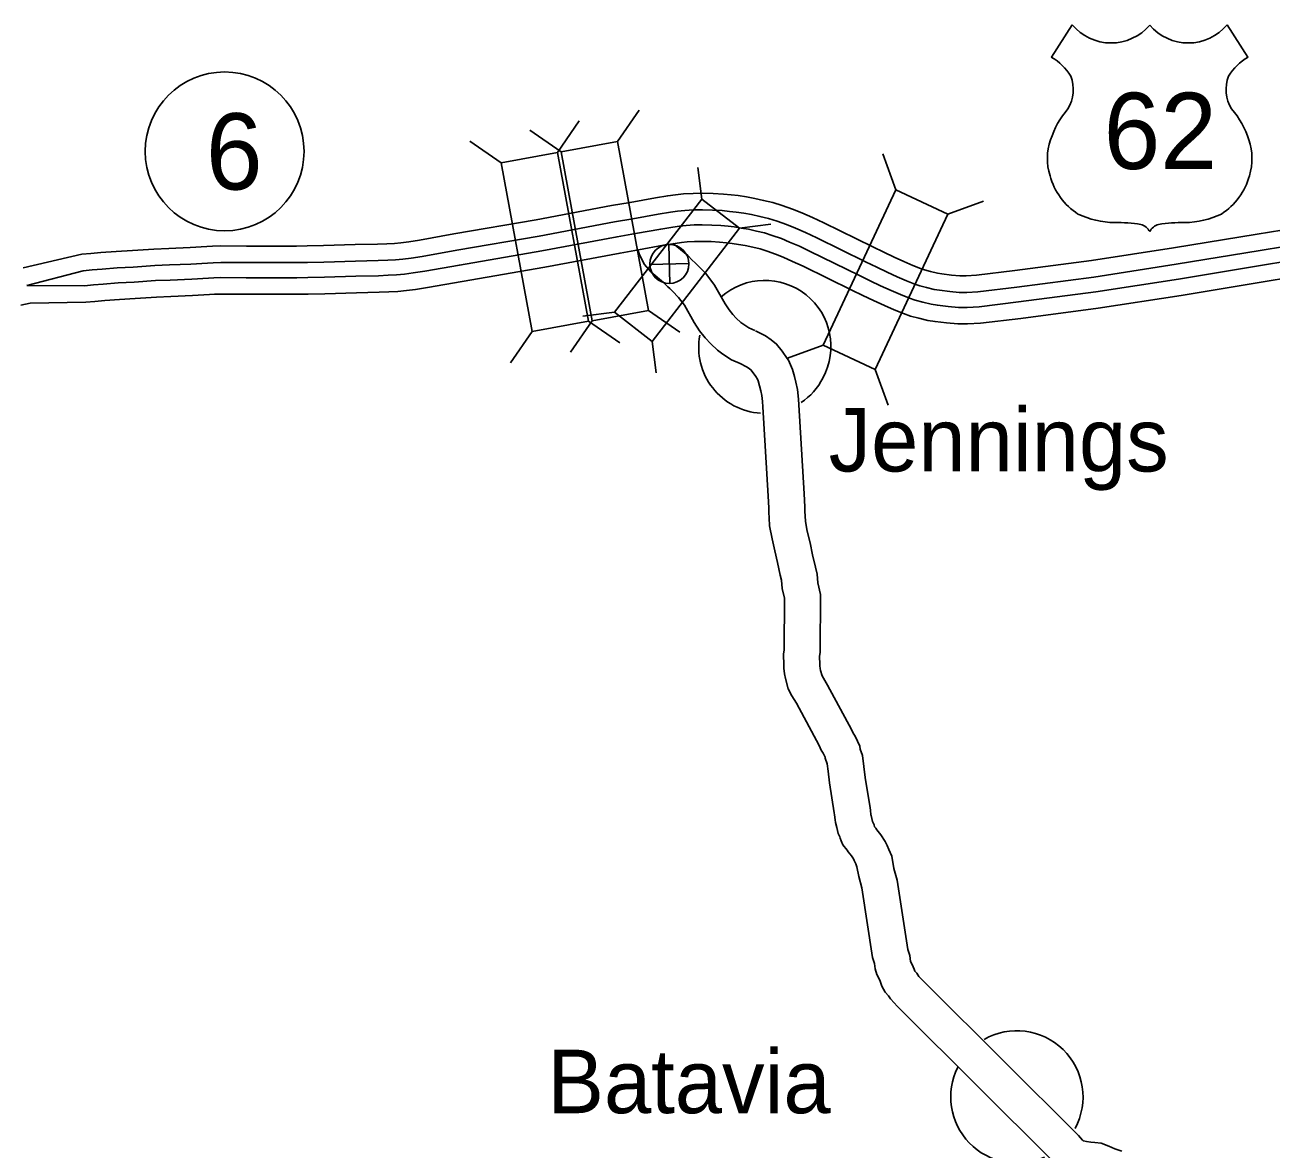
# Model space of a CAD drawing. Extents: x -939622 to -934245, y 1383184 to 1385301.
# Drawn here: x -935260.85 to -935229.77, y 1384237.71 to 1384265.74 of the extents above; entities that cross this region are included whole.
import ezdxf

# ---------------------------------------------------------------- set-up
doc = ezdxf.new("R2010")
doc.units = 0
for name, color, linetype in [('Level 10', 7, 'Continuous'), ('Level 15', 7, 'Continuous'), ('Level 20', 7, 'Continuous'), ('Level 22', 7, 'Continuous'), ('Level 24', 7, 'Continuous'), ('Level 26', 7, 'Continuous'), ('Level 27', 7, 'Continuous')]:
    doc.layers.add(name, color=color, linetype=linetype)

msp = doc.modelspace()

# ---------------------------------------------------------------- linework, layer by layer
at = {"layer": 'Level 10'}
for points in [[(-935242.643, 1384258.116), (-935242.797, 1384258.185), (-935242.923, 1384258.266), (-935242.998, 1384258.322), (-935243.111, 1384258.425), (-935243.196, 1384258.518), (-935243.286, 1384258.634), (-935243.385, 1384258.788), (-935243.651, 1384259.251), (-935243.869, 1384259.537), (-935244.044, 1384259.711), (-935244.13, 1384259.81), (-935244.205, 1384259.874), (-935244.318, 1384259.987), (-935244.68, 1384260.284)], [(-935245.566, 1384260.128), (-935245.524, 1384260.006), (-935245.397, 1384259.764), (-935245.231, 1384259.575)], [(-935243.011, 1384257.295), (-935243.227, 1384257.391), (-935243.439, 1384257.528), (-935243.573, 1384257.629), (-935243.746, 1384257.786), (-935243.885, 1384257.938), (-935244.022, 1384258.114), (-935244.154, 1384258.32), (-935244.402, 1384258.752), (-935244.547, 1384258.942), (-935244.702, 1384259.096), (-935244.764, 1384259.167), (-935244.816, 1384259.211), (-935244.923, 1384259.319), (-935245.18, 1384259.529), (-935245.231, 1384259.575)], [(-935242.627, 1384258.108), (-935242.38, 1384257.985), (-935242.237, 1384257.887), (-935242.104, 1384257.779), (-935241.962, 1384257.604), (-935241.836, 1384257.422)], [(-935241.836, 1384257.422), (-935241.804, 1384257.377), (-935241.709, 1384257.151), (-935241.658, 1384256.974), (-935241.622, 1384256.831), (-935241.577, 1384256.649), (-935241.557, 1384256.41), (-935241.55, 1384256.269), (-935241.418, 1384254.048), (-935241.394, 1384253.724), (-935241.397, 1384253.608), (-935241.388, 1384253.498), (-935241.385, 1384253.355), (-935241.336, 1384253.12), (-935241.265, 1384252.829), (-935241.203, 1384252.528), (-935241.133, 1384252.217), (-935241.094, 1384252.044), (-935241.071, 1384251.829), (-935241.008, 1384251.541), (-935241.016, 1384250.089), (-935241.029, 1384249.998), (-935241.023, 1384249.797), (-935241.022, 1384249.758), (-935241.015, 1384249.697), (-935241.005, 1384249.644), (-935240.968, 1384249.515), (-935240.935, 1384249.449), (-935240.829, 1384249.275), (-935240.231, 1384248.174), (-935240.191, 1384248.084), (-935240.143, 1384248.006), (-935240.03, 1384247.754), (-935240.017, 1384247.684), (-935239.964, 1384247.525), (-935239.927, 1384247.252), (-935239.89, 1384246.977), (-935239.771, 1384246.22), (-935239.764, 1384246.16), (-935239.749, 1384246.044), (-935239.747, 1384246.026), (-935239.728, 1384245.953), (-935239.711, 1384245.884), (-935239.67, 1384245.796), (-935239.659, 1384245.75), (-935239.631, 1384245.715), (-935239.6, 1384245.671), (-935239.503, 1384245.55), (-935239.395, 1384245.385), (-935239.346, 1384245.279), (-935239.304, 1384245.183), (-935239.231, 1384245.014), (-935239.176, 1384244.708), (-935239.095, 1384244.418), (-935238.829, 1384242.693), (-935238.779, 1384242.536), (-935238.76, 1384242.392), (-935238.72, 1384242.315), (-935238.669, 1384242.203), (-935238.651, 1384242.149), (-935238.606, 1384242.102), (-935238.552, 1384242.02), (-935238.505, 1384241.969), (-935238.441, 1384241.899), (-935238.351, 1384241.809), (-935234.573, 1384238.05), (-935234.471, 1384237.94), (-935234.46, 1384237.924), (-935234.446, 1384237.921), (-935234.37, 1384237.906), (-935234.265, 1384237.889), (-935234.167, 1384237.878), (-935234.01, 1384237.86), (-935233.814, 1384237.785), (-935233.664, 1384237.718), (-935233.492, 1384237.662)], [(-935243.028, 1384257.302), (-935242.837, 1384257.208), (-935242.776, 1384257.165), (-935242.744, 1384257.14), (-935242.684, 1384257.065), (-935242.621, 1384256.973), (-935242.578, 1384256.903)], [(-935242.578, 1384256.903), (-935242.562, 1384256.863), (-935242.527, 1384256.741), (-935242.496, 1384256.613), (-935242.468, 1384256.502), (-935242.455, 1384256.35), (-935242.449, 1384256.22), (-935242.316, 1384253.988), (-935242.295, 1384253.7), (-935242.297, 1384253.581), (-935242.287, 1384253.451), (-935242.282, 1384253.252), (-935242.214, 1384252.922), (-935242.144, 1384252.631), (-935242.083, 1384252.338), (-935242.011, 1384252.018), (-935241.983, 1384251.897), (-935241.961, 1384251.685), (-935241.908, 1384251.445), (-935241.915, 1384250.156), (-935241.931, 1384250.049), (-935241.923, 1384249.781), (-935241.922, 1384249.699), (-935241.905, 1384249.562), (-935241.883, 1384249.441), (-935241.81, 1384249.186), (-935241.722, 1384249.012), (-935241.61, 1384248.827), (-935241.039, 1384247.775), (-935240.988, 1384247.661), (-935240.94, 1384247.584), (-935240.894, 1384247.482), (-935240.889, 1384247.456), (-935240.844, 1384247.321), (-935240.819, 1384247.132), (-935240.781, 1384246.848), (-935240.663, 1384246.098), (-935240.658, 1384246.05), (-935240.641, 1384245.925), (-935240.631, 1384245.853), (-935240.601, 1384245.733), (-935240.563, 1384245.581), (-935240.526, 1384245.501), (-935240.518, 1384245.466), (-935240.493, 1384245.399), (-935240.453, 1384245.301), (-935240.346, 1384245.168), (-935240.317, 1384245.128), (-935240.233, 1384245.022), (-935240.183, 1384244.947), (-935240.166, 1384244.909), (-935240.129, 1384244.825), (-935240.098, 1384244.754), (-935240.054, 1384244.508), (-935239.976, 1384244.228), (-935239.708, 1384242.487), (-935239.66, 1384242.338), (-935239.643, 1384242.206), (-935239.603, 1384242.064), (-935239.53, 1384241.923), (-935239.508, 1384241.873), (-935239.476, 1384241.779), (-935239.393, 1384241.622), (-935239.311, 1384241.537), (-935239.262, 1384241.463), (-935239.17, 1384241.364), (-935239.095, 1384241.279), (-935238.986, 1384241.171), (-935235.22, 1384237.424)]]:
    msp.add_lwpolyline(points, dxfattribs=at)
at = {"layer": 'Level 15'}
for points in [[(-935260.892, 1384259.68), (-935259.429, 1384260.021), (-935259.205, 1384260.041), (-935258.956, 1384260.063), (-935258.569, 1384260.092), (-935258.168, 1384260.113), (-935257.63, 1384260.148), (-935257.261, 1384260.164), (-935256.728, 1384260.188), (-935256.311, 1384260.213), (-935256.17, 1384260.22), (-935255.971, 1384260.227), (-935255.324, 1384260.223), (-935254.824, 1384260.223), (-935254.29, 1384260.223), (-935254.072, 1384260.223), (-935253.806, 1384260.226), (-935253.401, 1384260.236), (-935252.614, 1384260.261), (-935252.054, 1384260.273), (-935251.818, 1384260.282), (-935251.634, 1384260.291), (-935251.47, 1384260.307), (-935251.275, 1384260.333), (-935251.005, 1384260.374), (-935250.149, 1384260.526), (-935248.097, 1384260.88), (-935246.22, 1384261.231), (-935245.757, 1384261.313), (-935245.123, 1384261.425), (-935244.815, 1384261.477), (-935244.623, 1384261.504), (-935244.42, 1384261.526), (-935244.184, 1384261.536), (-935243.952, 1384261.54), (-935243.682, 1384261.533), (-935243.43, 1384261.519), (-935243.233, 1384261.499), (-935243.059, 1384261.482), (-935242.854, 1384261.45), (-935242.647, 1384261.413), (-935242.426, 1384261.363), (-935242.198, 1384261.31), (-935241.962, 1384261.235), (-935241.707, 1384261.147), (-935241.471, 1384261.051), (-935241.208, 1384260.936), (-935240.923, 1384260.803), (-935239.702, 1384260.206), (-935239.424, 1384260.07), (-935239.173, 1384259.949), (-935238.927, 1384259.836), (-935238.705, 1384259.741), (-935238.514, 1384259.663), (-935238.415, 1384259.629), (-935238.266, 1384259.59), (-935238.093, 1384259.549), (-935237.981, 1384259.53), (-935237.74, 1384259.502), (-935237.53, 1384259.483), (-935237.373, 1384259.483), (-935237.12, 1384259.496), (-935236.163, 1384259.612), (-935234.249, 1384259.86), (-935232.201, 1384260.179), (-935230.114, 1384260.524), (-935229.5, 1384260.624)], [(-935260.802, 1384259.239), (-935259.393, 1384259.61), (-935259.169, 1384259.63), (-935258.922, 1384259.652), (-935258.543, 1384259.68), (-935258.144, 1384259.702), (-935257.608, 1384259.736), (-935257.242, 1384259.752), (-935256.706, 1384259.776), (-935256.29, 1384259.801), (-935256.153, 1384259.808), (-935255.965, 1384259.814), (-935255.325, 1384259.811), (-935254.824, 1384259.811), (-935254.29, 1384259.811), (-935254.07, 1384259.811), (-935253.799, 1384259.814), (-935253.39, 1384259.823), (-935252.603, 1384259.848), (-935252.041, 1384259.861), (-935251.801, 1384259.87), (-935251.604, 1384259.879), (-935251.423, 1384259.897), (-935251.216, 1384259.924), (-935250.938, 1384259.967), (-935250.078, 1384260.119), (-935248.024, 1384260.474), (-935246.146, 1384260.825), (-935245.685, 1384260.906), (-935245.053, 1384261.019), (-935244.752, 1384261.069), (-935244.572, 1384261.095), (-935244.389, 1384261.114), (-935244.172, 1384261.124), (-935243.954, 1384261.127), (-935243.699, 1384261.121), (-935243.462, 1384261.108), (-935243.274, 1384261.089), (-935243.111, 1384261.073), (-935242.922, 1384261.044), (-935242.73, 1384261.008), (-935242.517, 1384260.961), (-935242.307, 1384260.912), (-935242.092, 1384260.844), (-935241.852, 1384260.76), (-935241.631, 1384260.671), (-935241.378, 1384260.56), (-935241.101, 1384260.431), (-935239.884, 1384259.835), (-935239.604, 1384259.699), (-935239.348, 1384259.575), (-935239.094, 1384259.459), (-935238.864, 1384259.361), (-935238.659, 1384259.276), (-935238.534, 1384259.234), (-935238.366, 1384259.189), (-935238.175, 1384259.145), (-935238.039, 1384259.121), (-935237.783, 1384259.091), (-935237.548, 1384259.07), (-935237.362, 1384259.07), (-935237.084, 1384259.085), (-935236.112, 1384259.203), (-935234.191, 1384259.451), (-935232.136, 1384259.771), (-935230.047, 1384260.116), (-935229.436, 1384260.216)], [(-935260.802, 1384259.239), (-935259.36, 1384259.236), (-935259.136, 1384259.256), (-935258.892, 1384259.278), (-935258.518, 1384259.306), (-935258.121, 1384259.327), (-935257.588, 1384259.362), (-935257.226, 1384259.377), (-935256.686, 1384259.402), (-935256.27, 1384259.427), (-935256.138, 1384259.433), (-935255.96, 1384259.439), (-935255.326, 1384259.436), (-935254.824, 1384259.436), (-935254.29, 1384259.436), (-935254.068, 1384259.436), (-935253.792, 1384259.439), (-935253.38, 1384259.448), (-935252.593, 1384259.473), (-935252.03, 1384259.486), (-935251.785, 1384259.495), (-935251.577, 1384259.505), (-935251.38, 1384259.524), (-935251.163, 1384259.553), (-935250.876, 1384259.597), (-935250.013, 1384259.75), (-935247.957, 1384260.105), (-935246.079, 1384260.456), (-935245.62, 1384260.537), (-935244.99, 1384260.649), (-935244.694, 1384260.698), (-935244.526, 1384260.722), (-935244.36, 1384260.74), (-935244.161, 1384260.749), (-935243.956, 1384260.752), (-935243.714, 1384260.746), (-935243.491, 1384260.734), (-935243.311, 1384260.716), (-935243.158, 1384260.701), (-935242.985, 1384260.674), (-935242.805, 1384260.641), (-935242.601, 1384260.595), (-935242.406, 1384260.55), (-935242.211, 1384260.488), (-935241.984, 1384260.409), (-935241.777, 1384260.325), (-935241.532, 1384260.218), (-935241.262, 1384260.092), (-935240.048, 1384259.499), (-935239.768, 1384259.361), (-935239.508, 1384259.236), (-935239.246, 1384259.116), (-935239.009, 1384259.015), (-935238.791, 1384258.925), (-935238.643, 1384258.874), (-935238.457, 1384258.825), (-935238.25, 1384258.777), (-935238.093, 1384258.75), (-935237.821, 1384258.718), (-935237.565, 1384258.695), (-935237.352, 1384258.695), (-935237.052, 1384258.712), (-935236.066, 1384258.831), (-935234.138, 1384259.08), (-935232.076, 1384259.401), (-935229.986, 1384259.746), (-935229.378, 1384259.846)], [(-935260.713, 1384258.798), (-935259.324, 1384258.826), (-935259.1, 1384258.845), (-935258.858, 1384258.867), (-935258.492, 1384258.894), (-935258.097, 1384258.916), (-935257.566, 1384258.95), (-935257.207, 1384258.965), (-935256.664, 1384258.99), (-935256.248, 1384259.015), (-935256.122, 1384259.021), (-935255.954, 1384259.026), (-935255.327, 1384259.023), (-935254.824, 1384259.023), (-935254.29, 1384259.023), (-935254.066, 1384259.023), (-935253.785, 1384259.027), (-935253.369, 1384259.036), (-935252.582, 1384259.061), (-935252.017, 1384259.073), (-935251.768, 1384259.083), (-935251.548, 1384259.093), (-935251.333, 1384259.114), (-935251.105, 1384259.145), (-935250.809, 1384259.19), (-935249.942, 1384259.344), (-935247.884, 1384259.699), (-935246.006, 1384260.051), (-935245.548, 1384260.131), (-935244.92, 1384260.243), (-935244.631, 1384260.291), (-935244.474, 1384260.313), (-935244.329, 1384260.329), (-935244.148, 1384260.337), (-935243.958, 1384260.34), (-935243.73, 1384260.334), (-935243.523, 1384260.323), (-935243.352, 1384260.305), (-935243.21, 1384260.291), (-935243.054, 1384260.267), (-935242.887, 1384260.236), (-935242.692, 1384260.193), (-935242.516, 1384260.152), (-935242.341, 1384260.096), (-935242.13, 1384260.023), (-935241.937, 1384259.945), (-935241.702, 1384259.842), (-935241.44, 1384259.72), (-935240.23, 1384259.128), (-935239.948, 1384258.99), (-935239.683, 1384258.863), (-935239.413, 1384258.739), (-935239.169, 1384258.635), (-935238.937, 1384258.539), (-935238.762, 1384258.479), (-935238.556, 1384258.425), (-935238.331, 1384258.372), (-935238.152, 1384258.342), (-935237.864, 1384258.308), (-935237.583, 1384258.283), (-935237.341, 1384258.283), (-935237.016, 1384258.3), (-935236.014, 1384258.421), (-935234.08, 1384258.672), (-935232.011, 1384258.994), (-935229.919, 1384259.339), (-935229.314, 1384259.438)], [(-935260.713, 1384258.798), (-935260.947, 1384258.75)]]:
    msp.add_lwpolyline(points, dxfattribs=at)
at = {"layer": 'Level 20'}
for p, q in [((-935246.073, 1384262.827), (-935245.533, 1384263.609)), ((-935247.566, 1384262.559), (-935247.027, 1384263.342)), ((-935247.475, 1384262.569), (-935248.257, 1384263.109)), ((-935248.968, 1384262.302), (-935249.751, 1384262.842)), ((-935239.127, 1384261.626), (-935239.451, 1384262.519)), ((-935243.969, 1384261.395), (-935244.07, 1384262.18)), ((-935237.835, 1384261.022), (-935236.942, 1384261.347)), ((-935243.029, 1384260.668), (-935242.244, 1384260.769)), ((-935245.3, 1384258.62), (-935244.518, 1384258.08)), ((-935246.702, 1384258.363), (-935247.242, 1384257.58)), ((-935246.148, 1384258.574), (-935246.934, 1384258.474)), ((-935246.794, 1384258.353), (-935246.012, 1384257.813)), ((-935248.196, 1384258.095), (-935248.736, 1384257.313)), ((-935245.208, 1384257.848), (-935245.107, 1384257.062)), ((-935240.937, 1384257.751), (-935241.83, 1384257.427)), ((-935239.645, 1384257.147), (-935239.321, 1384256.254))]:
    msp.add_line(p, q, dxfattribs=at)
for points in [[(-935247.475, 1384262.569), (-935246.702, 1384258.363), (-935245.3, 1384258.62), (-935246.073, 1384262.827)], [(-935248.968, 1384262.302), (-935248.196, 1384258.095), (-935246.794, 1384258.353), (-935247.566, 1384262.559)], [(-935239.127, 1384261.626), (-935240.937, 1384257.751), (-935239.645, 1384257.147), (-935237.835, 1384261.022)], [(-935245.208, 1384257.848), (-935243.029, 1384260.668), (-935243.969, 1384261.395), (-935246.148, 1384258.574)]]:
    msp.add_lwpolyline(points, close=True, dxfattribs=at)
at = {"layer": 'Level 22'}
for p, q in [((-935234.728, 1384265.736), (-935235.248, 1384264.933)), ((-935230.868, 1384265.736), (-935230.348, 1384264.933))]:
    msp.add_line(p, q, dxfattribs=at)
for centre, radius, start, end in [((-935233.761, 1384266.55), 1.264, 220.075, 319.6701), ((-935231.835, 1384266.55), 1.264, 220.3299, 319.925), ((-935235.926, 1384263.767), 1.349, 30.7809, 59.9883), ((-935229.67, 1384263.767), 1.349, 120.0117, 149.2191), ((-935235.629, 1384264.123), 0.925, 328.8105, 21.2108), ((-935229.967, 1384264.123), 0.925, 158.7892, 211.1895), ((-935233.211, 1384262.227), 2.157, 138.9565, 162.6913), ((-935232.385, 1384262.227), 2.157, 17.3087, 41.0435), ((-935233.923, 1384262.404), 1.426, 160.9576, 197.3819), ((-935231.673, 1384262.404), 1.426, 342.6181, 19.0424), ((-935233.691, 1384262.408), 1.65, 195.1074, 237.1312), ((-935231.905, 1384262.408), 1.65, 302.8688, 344.8926), ((-935233.66, 1384262.928), 2.118, 244.0771, 269.5779), ((-935233.611, 1384256.93), 3.88, 81.1942, 90.9539), ((-935231.985, 1384256.93), 3.88, 89.0461, 98.8058), ((-935231.936, 1384262.928), 2.118, 270.4221, 295.9229), ((-935233.126, 1384260.409), 0.372, 28.0342, 72.9864), ((-935232.47, 1384260.409), 0.372, 107.0136, 151.9658)]:
    msp.add_arc(centre, radius, start, end, dxfattribs=at)
at = {"layer": 'Level 24'}
for centre, radius, start, end in [((-935242.398, 1384257.719), 1.65, 331.6309, 131.1763), ((-935242.396, 1384257.704), 1.65, 169.6728, 266.3165), ((-935242.408, 1384257.691), 1.646, 303.7955, 332.657), ((-935236.111, 1384239.015), 1.65, 331.6309, 119.7449), ((-935236.111, 1384239.015), 1.65, 153.435, 294.7024)]:
    msp.add_arc(centre, radius, start, end, dxfattribs=at)
at = {"layer": 'Level 26'}
for p, q in [((-935244.765, 1384259.289), (-935244.787, 1384260.266)), ((-935245.264, 1384259.766), (-935244.288, 1384259.789))]:
    msp.add_line(p, q, dxfattribs=at)
msp.add_circle((-935244.776, 1384259.778), 0.488, dxfattribs=at)
at = {"layer": 'Level 27'}
msp.add_circle((-935255.867, 1384262.584), 1.98, dxfattribs=at)

# ---------------------------------------------------------------- texts
at = {"layer": 'Level 22'}
msp.add_text('62', height=1.9008, dxfattribs=at).set_placement((-935233.947, 1384262.145))
at = {"layer": 'Level 24'}
for s, p in [('Jennings', (-935240.804, 1384254.605)), ('Batavia', (-935247.82, 1384238.609))]:
    msp.add_text(s, height=1.584, dxfattribs=at).set_placement(p)
at = {"layer": 'Level 27'}
msp.add_text('6', height=1.901, dxfattribs=at).set_placement((-935256.334, 1384261.633))

doc.saveas('drawing.dxf')
